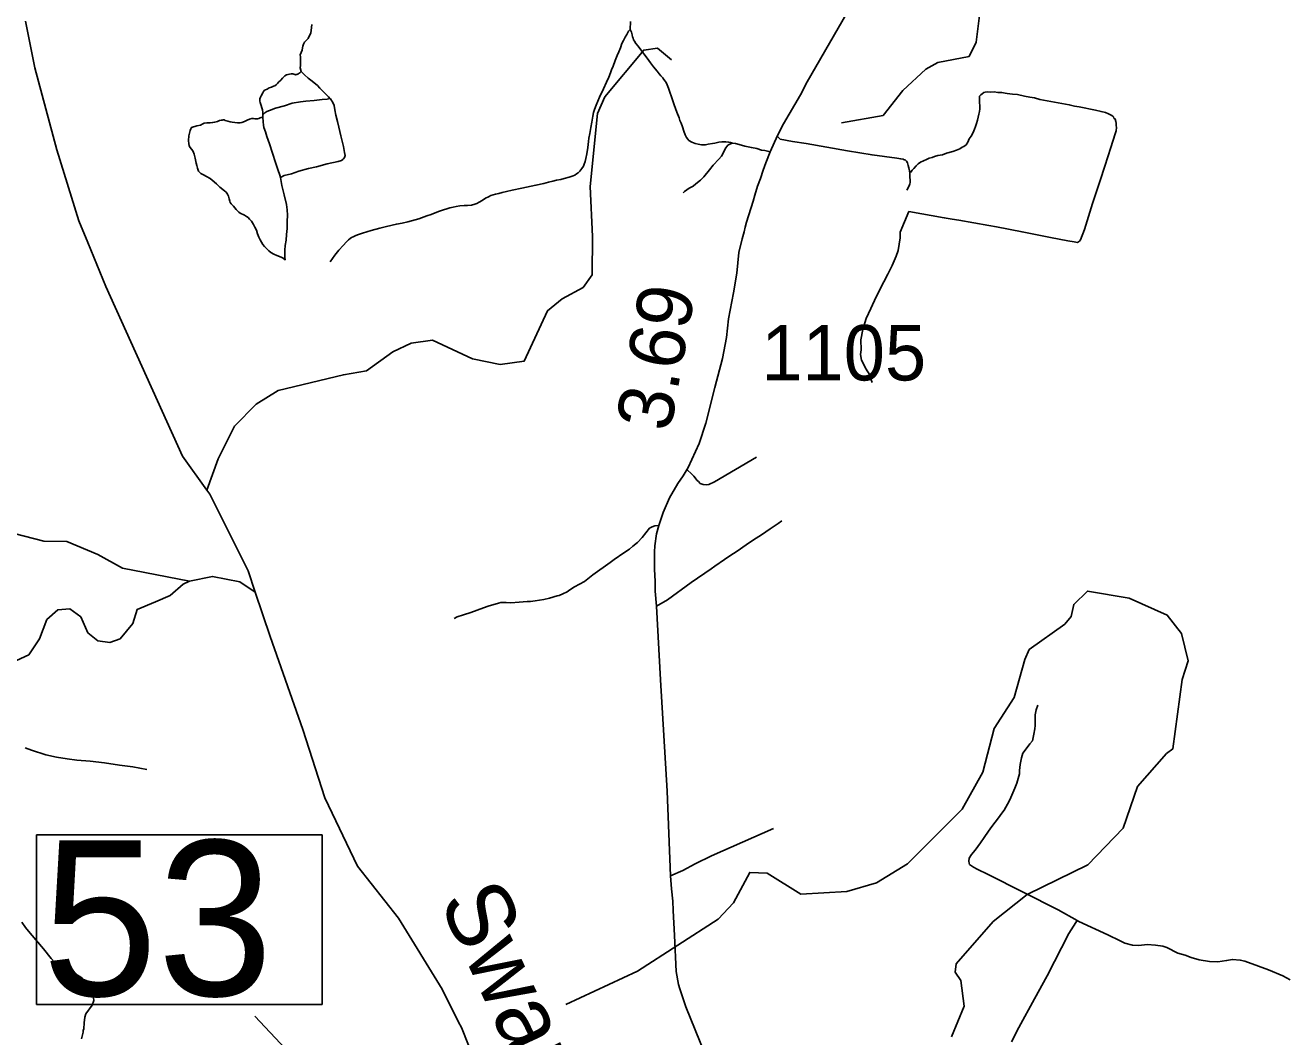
# Model space of a CAD drawing. Extents: x 2290615 to 2522933, y 819489 to 1012715.
# Drawn here: x 2430887 to 2442284, y 860488 to 869608 of the extents above; entities that cross this region are included whole.
import ezdxf

# ---------------------------------------------------------------- set-up
doc = ezdxf.new("R2010")
doc.units = 0
for name, color, linetype in [('Exist Hydrographic Creek Single Shore', 7, 'Continuous'), ('Exist Hydrographic Creek Single Shore Label', 7, 'Continuous'), ('Exist Hydrographic Misc Water Feature', 7, 'Continuous'), ('Exist Road Non-System Type 51', 7, 'Continuous'), ('Exist Road Secondary Mileage Hundredths English Label', 7, 'Continuous'), ('Exist Road Secondary Structure Standard Bridge Number Label', 7, 'Continuous'), ('Exist Road Secondary Type 51 Attributed', 7, 'Continuous'), ('Exist Road Secondary Type 51 Number Label', 7, 'Continuous')]:
    doc.layers.add(name, color=color, linetype=linetype)

msp = doc.modelspace()

# ---------------------------------------------------------------- linework, layer by layer
at = {"layer": 'Exist Hydrographic Creek Single Shore'}
for points in [[(2430890, 869646), (2430974, 869225), (2431172, 868485), (2431369, 867844), (2431450, 867649)], [(2431450, 867649), (2431615, 867253), (2432306, 865724), (2432524, 865418)], [(2432524, 865418), (2432553, 865379), (2432898, 864688), (2432961, 864498)], [(2432961, 864498), (2433095, 864097), (2433391, 863258), (2433588, 862642), (2433884, 862026), (2434254, 861557), (2434648, 860916), (2434796, 860620), (2434821, 860571), (2435018, 860078), (2435456, 859059), (2435516, 858982), (2435586, 858742), (2435688, 858543), (2436019, 858123), (2436230, 857977), (2437059, 857138), (2437330, 856795)]]:
    msp.add_lwpolyline(points, dxfattribs=at)
at = {"layer": 'Exist Hydrographic Misc Water Feature'}
for points in [[(2438250, 868729), (2438624, 868794), (2438804, 869021), (2439010, 869213), (2439117, 869273), (2439400, 869328), (2439464, 869455), (2439494, 869696)], [(2436005, 867705), (2435984, 868154), (2436049, 868813), (2436114, 868963), (2436466, 869385), (2436591, 869403), (2436717, 869297)], [(2432524, 865418), (2432627, 865699), (2432774, 865995), (2432971, 866192), (2433169, 866316), (2433757, 866457), (2433965, 866492), (2434204, 866663), (2434369, 866742), (2434561, 866769), (2434921, 866600), (2435172, 866551), (2435388, 866580), (2435598, 867035), (2435730, 867142), (2435920, 867245), (2436002, 867357), (2436005, 867705)], [(2432368, 864595), (2431764, 864713), (2431542, 864836), (2431262, 864954), (2431054, 864958), (2429783, 865284)], [(2430770, 863863), (2430919, 863932), (2431017, 864077), (2431081, 864250), (2431180, 864336), (2431288, 864347), (2431389, 864273), (2431450, 864131), (2431542, 864059), (2431651, 864044), (2431742, 864077), (2431857, 864213), (2431896, 864340), (2432062, 864409), (2432195, 864467), (2432310, 864570), (2432368, 864595)], [(2432368, 864595), (2432577, 864639), (2432824, 864590), (2432961, 864498)], [(2439243, 860487), (2439356, 860764), (2439327, 860996), (2439276, 861069), (2439283, 861145), (2439619, 861527), (2439924, 861772), (2440470, 862038), (2440790, 862369), (2440918, 862745), (2441180, 863042), (2441238, 863083), (2441321, 863710), (2441377, 863877), (2441315, 864124), (2441188, 864289), (2440844, 864443), (2440468, 864506), (2440344, 864386), (2440321, 864277), (2440264, 864209), (2439942, 863979), (2439902, 863889), (2439807, 863547), (2439628, 863267), (2439525, 862875), (2439338, 862539), (2438845, 862047), (2438564, 861877), (2438299, 861798), (2437883, 861774), (2437580, 861962), (2437422, 861969), (2437276, 861694), (2437136, 861547), (2436410, 861080), (2435764, 860778)]]:
    msp.add_lwpolyline(points, dxfattribs=at)
at = {"layer": 'Exist Road Non-System Type 51'}
msp.add_line((2433031, 868801), (2433029, 868780), dxfattribs=at)
for points in [[(2433377, 869192), (2433368, 869224), (2433369, 869245), (2433370, 869264), (2433371, 869287), (2433369, 869308), (2433369, 869325), (2433367, 869342), (2433377, 869363), (2433385, 869385), (2433389, 869404), (2433391, 869419), (2433396, 869437), (2433405, 869455), (2433422, 869471), (2433438, 869488), (2433463, 869540), (2433466, 869562), (2433472, 869615)], [(2433636, 867476), (2433680, 867535), (2433717, 867580), (2433755, 867624), (2433786, 867657), (2433802, 867673), (2433818, 867685), (2433831, 867694), (2433844, 867702), (2433864, 867710), (2433884, 867720), (2433928, 867734), (2434008, 867759), (2434086, 867779), (2434146, 867795), (2434235, 867816), (2434286, 867824), (2434338, 867835), (2434372, 867845), (2434405, 867854), (2434437, 867863), (2434462, 867872), (2434508, 867889), (2434547, 867903), (2434583, 867916), (2434624, 867931), (2434660, 867944), (2434690, 867952), (2434718, 867962), (2434746, 867968), (2434774, 867975), (2434807, 867979), (2434846, 867982), (2434877, 867982), (2434911, 867987), (2434943, 867995), (2434960, 868002), (2434981, 868013), (2435007, 868029), (2435038, 868049), (2435065, 868063), (2435087, 868074), (2435128, 868085), (2435160, 868093), (2435190, 868102), (2435227, 868109), (2435279, 868121), (2435367, 868141), (2435493, 868166), (2435565, 868182), (2435606, 868195), (2435646, 868203), (2435679, 868211), (2435717, 868219), (2435748, 868226), (2435794, 868240), (2435829, 868252), (2435844, 868258), (2435860, 868268), (2435873, 868279), (2435889, 868293), (2435908, 868318), (2435923, 868339), (2435929, 868355), (2435938, 868381), (2435944, 868406), (2435952, 868450), (2435961, 868505), (2435967, 868559), (2435972, 868590), (2435979, 868633), (2435988, 868686), (2435998, 868736), (2436006, 868789), (2436013, 868821), (2436021, 868848), (2436036, 868887), (2436067, 868961), (2436102, 869034), (2436130, 869095), (2436150, 869142), (2436167, 869181), (2436176, 869207), (2436190, 869241), (2436208, 869290), (2436226, 869336), (2436240, 869369), (2436255, 869406), (2436269, 869443), (2436283, 869472), (2436297, 869501), (2436313, 869524), (2436329, 869554), (2436344, 869571)], [(2436344, 869571), (2436345, 869644)], [(2437267, 868545), (2437247, 868552), (2437231, 868555), (2437205, 868557), (2437170, 868556), (2437142, 868553), (2437108, 868546), (2437085, 868541), (2437047, 868535), (2437022, 868531), (2436986, 868530), (2436972, 868532), (2436957, 868536), (2436931, 868543), (2436900, 868554), (2436874, 868570), (2436862, 868581), (2436850, 868596), (2436840, 868620), (2436827, 868655), (2436815, 868694), (2436804, 868726), (2436792, 868750), (2436784, 868773), (2436765, 868826), (2436740, 868892), (2436716, 868964), (2436701, 869005), (2436689, 869042), (2436676, 869070), (2436667, 869093), (2436658, 869106), (2436648, 869120), (2436637, 869136), (2436621, 869152), (2436606, 869170), (2436587, 869195), (2436554, 869235), (2436526, 869271), (2436497, 869312), (2436468, 869350), (2436439, 869387), (2436414, 869420), (2436395, 869444), (2436381, 869465), (2436373, 869478), (2436369, 869491), (2436365, 869503), (2436361, 869522), (2436356, 869545), (2436344, 869571)], [(2433031, 868801), (2433031, 868823), (2433028, 868847), (2433020, 868864), (2433014, 868884), (2433006, 868911), (2433002, 868925), (2433002, 868937), (2433003, 868945), (2433010, 868959), (2433015, 868973), (2433029, 868999), (2433037, 869011), (2433046, 869022), (2433054, 869027), (2433068, 869033), (2433087, 869044), (2433107, 869051), (2433126, 869058), (2433137, 869063), (2433149, 869070), (2433161, 869083), (2433172, 869095), (2433192, 869114), (2433206, 869132), (2433228, 869152), (2433244, 869161), (2433257, 869165), (2433271, 869168), (2433285, 869170), (2433302, 869170), (2433318, 869165), (2433325, 869163), (2433332, 869165), (2433339, 869166), (2433343, 869167), (2433353, 869172), (2433359, 869177), (2433365, 869181), (2433377, 869192)], [(2433377, 869192), (2433405, 869162), (2433440, 869132), (2433474, 869105), (2433522, 869064), (2433544, 869042), (2433573, 869012), (2433599, 868988), (2433621, 868962), (2433633, 868947)], [(2438526, 866388), (2438518, 866410), (2438513, 866442), (2438466, 866517), (2438448, 866557), (2438429, 866589), (2438422, 866639), (2438426, 866683), (2438425, 866771), (2438443, 866865), (2438472, 866963), (2438515, 867056), (2438563, 867161), (2438631, 867294), (2438666, 867364), (2438707, 867443), (2438744, 867527), (2438761, 867579), (2438778, 867691), (2438779, 867744), (2438858, 867929), (2439177, 867873), (2439249, 867860), (2439307, 867851), (2439578, 867803), (2439648, 867790), (2439878, 867745), (2440135, 867695), (2440291, 867666), (2440349, 867656), (2440379, 867651), (2440397, 867663), (2440405, 867673), (2440442, 867768), (2440490, 867922), (2440513, 868001), (2440545, 868093), (2440584, 868208), (2440626, 868338), (2440652, 868421), (2440679, 868507), (2440719, 868630), (2440727, 868658), (2440731, 868686), (2440728, 868704), (2440726, 868726), (2440724, 868742), (2440717, 868762), (2440707, 868772), (2440703, 868782), (2440687, 868795), (2440659, 868809), (2440631, 868822), (2440591, 868830), (2440540, 868843), (2440394, 868873), (2440352, 868878), (2440304, 868892), (2440039, 868940), (2439991, 868953), (2439949, 868960), (2439901, 868968), (2439837, 868983), (2439792, 868988), (2439744, 868993), (2439694, 869003), (2439660, 869002), (2439628, 869008), (2439594, 869005), (2439562, 869007), (2439544, 869005), (2439534, 869002), (2439518, 868990), (2439506, 868980), (2439495, 868970), (2439493, 868962), (2439493, 868946), (2439493, 868916), (2439496, 868880), (2439496, 868856), (2439493, 868832), (2439487, 868806), (2439476, 868752), (2439468, 868722), (2439459, 868695), (2439449, 868671), (2439437, 868643), (2439418, 868609), (2439402, 868585), (2439389, 868554), (2439373, 868530), (2439353, 868516), (2439337, 868508), (2439318, 868495), (2439286, 868481), (2439254, 868470), (2439198, 868454), (2439161, 868441), (2439119, 868433), (2439089, 868426)], [(2433633, 868947), (2433611, 868943), (2433564, 868938), (2433492, 868931), (2433419, 868925), (2433370, 868919), (2433295, 868905), (2433224, 868882), (2433143, 868860), (2433089, 868840), (2433067, 868831), (2433048, 868819), (2433040, 868811), (2433031, 868801)], [(2433189, 868237), (2433222, 868255), (2433288, 868270), (2433354, 868293), (2433443, 868317), (2433513, 868333), (2433611, 868358), (2433708, 868380), (2433741, 868389), (2433751, 868397), (2433759, 868404), (2433767, 868415), (2433772, 868434), (2433768, 868460), (2433757, 868515), (2433733, 868611), (2433716, 868689), (2433702, 868741), (2433689, 868798), (2433679, 868847), (2433672, 868885), (2433657, 868917), (2433650, 868929), (2433646, 868937), (2433639, 868945), (2433633, 868947)], [(2433189, 868237), (2433202, 868164), (2433223, 868079), (2433243, 867991), (2433250, 867943), (2433252, 867896), (2433250, 867839), (2433248, 867776), (2433244, 867722), (2433239, 867670), (2433231, 867623), (2433227, 867581), (2433227, 867546), (2433227, 867516), (2433232, 867494), (2433213, 867508), (2433195, 867518), (2433156, 867532), (2433130, 867545), (2433102, 867561), (2433084, 867574), (2433065, 867593), (2433046, 867614), (2433031, 867632), (2433018, 867652), (2433006, 867673), (2432994, 867697), (2432983, 867729), (2432974, 867760), (2432959, 867787), (2432946, 867812), (2432929, 867842), (2432910, 867861), (2432897, 867876), (2432884, 867885), (2432864, 867895), (2432827, 867913), (2432814, 867924), (2432789, 867946), (2432764, 867977), (2432745, 867998), (2432736, 868010), (2432732, 868023), (2432727, 868042), (2432719, 868067), (2432710, 868085), (2432699, 868103), (2432685, 868115), (2432642, 868150), (2432611, 868180), (2432573, 868213), (2432554, 868228), (2432523, 868244), (2432495, 868259), (2432471, 868272), (2432459, 868283), (2432451, 868293), (2432447, 868302), (2432442, 868319), (2432435, 868343), (2432428, 868366), (2432419, 868409), (2432411, 868447), (2432403, 868471), (2432389, 868488), (2432373, 868510), (2432367, 868523), (2432361, 868539), (2432359, 868569), (2432364, 868611), (2432369, 868635), (2432376, 868660), (2432380, 868676), (2432385, 868682), (2432391, 868689), (2432396, 868691), (2432406, 868694), (2432417, 868696), (2432435, 868703), (2432467, 868708), (2432490, 868720), (2432502, 868725), (2432526, 868728), (2432555, 868730), (2432577, 868731), (2432595, 868734), (2432608, 868738), (2432620, 868742), (2432638, 868750), (2432655, 868752), (2432664, 868754), (2432672, 868755), (2432680, 868755), (2432690, 868751), (2432702, 868748), (2432715, 868744), (2432736, 868738), (2432754, 868734), (2432776, 868731), (2432801, 868728)], [(2432801, 868728), (2432823, 868728), (2432840, 868731), (2432864, 868742), (2432888, 868754), (2432910, 868761), (2432931, 868767), (2432945, 868768), (2432958, 868765), (2432983, 868764), (2432993, 868767), (2433005, 868773), (2433014, 868777), (2433029, 868780)], [(2433029, 868780), (2433032, 868739), (2433035, 868707), (2433039, 868688), (2433053, 868649), (2433065, 868606), (2433091, 868540), (2433117, 868456), (2433144, 868372), (2433166, 868308), (2433183, 868256), (2433189, 868237)], [(2436822, 868099), (2436834, 868109), (2436855, 868126), (2436875, 868139), (2436913, 868159), (2436937, 868178), (2436978, 868213), (2437008, 868243), (2437058, 868304), (2437092, 868346), (2437144, 868401), (2437168, 868429), (2437180, 868449), (2437192, 868476), (2437205, 868502), (2437223, 868526), (2437236, 868534), (2437247, 868539), (2437267, 868545)], [(2437605, 868467), (2437558, 868478), (2437528, 868483), (2437485, 868496), (2437437, 868505), (2437378, 868519), (2437326, 868532), (2437294, 868542), (2437267, 868545)], [(2437670, 868608), (2437695, 868582), (2437807, 868561), (2437930, 868543), (2438305, 868477), (2438525, 868440), (2438748, 868409), (2438784, 868403), (2438805, 868400), (2438816, 868396), (2438824, 868394), (2438830, 868390), (2438837, 868382), (2438845, 868367), (2438851, 868345), (2438858, 868322), (2438864, 868295), (2438867, 868272), (2438865, 868243), (2438869, 868208), (2438869, 868191), (2438867, 868179), (2438860, 868162), (2438840, 868121)], [(2439089, 868426), (2439067, 868416), (2439041, 868409), (2439015, 868399), (2438989, 868385), (2438961, 868374), (2438940, 868360), (2438922, 868340), (2438902, 868317), (2438888, 868303), (2438871, 868281)], [(2436854, 865603), (2436899, 865561), (2436917, 865544), (2436949, 865505), (2436959, 865495), (2436976, 865478), (2437002, 865468), (2437036, 865465), (2437052, 865467), (2437103, 865492), (2437484, 865715)], [(2436582, 864370), (2436679, 864428), (2436895, 864584), (2437073, 864707), (2437108, 864730), (2437193, 864792), (2437241, 864824), (2437308, 864866), (2437391, 864924), (2437455, 864968), (2437528, 865015), (2437607, 865067), (2437677, 865115), (2437710, 865141)], [(2434756, 864260), (2434782, 864274), (2434841, 864293), (2434907, 864314), (2435020, 864357), (2435062, 864370), (2435157, 864398), (2435176, 864403), (2435226, 864403), (2435268, 864402), (2435342, 864406), (2435413, 864413), (2435443, 864414), (2435487, 864420), (2435564, 864432), (2435617, 864443), (2435684, 864463), (2435702, 864467), (2435737, 864482), (2435775, 864501), (2435800, 864519), (2435841, 864546), (2435885, 864570), (2435931, 864593), (2436008, 864652), (2436164, 864764), (2436198, 864791), (2436287, 864852), (2436336, 864885), (2436368, 864913), (2436408, 864946), (2436451, 864991), (2436484, 865033), (2436519, 865073), (2436542, 865085), (2436565, 865095), (2436603, 865097)], [(2440374, 861536), (2440203, 861633), (2439572, 861952), (2439474, 861999), (2439440, 862016), (2439421, 862030), (2439403, 862042), (2439401, 862052), (2439397, 862072), (2439402, 862098), (2439422, 862132), (2439455, 862170), (2439502, 862237), (2439536, 862286), (2439577, 862342), (2439606, 862384), (2439667, 862461), (2439696, 862504), (2439716, 862530), (2439763, 862611), (2439778, 862645), (2439813, 862728), (2439832, 862774), (2439855, 862858), (2439855, 862888), (2439862, 862944), (2439873, 863002), (2439884, 863044), (2439924, 863095), (2439949, 863130), (2439971, 863156), (2439984, 863216), (2439993, 863264), (2439995, 863294), (2439996, 863348), (2439995, 863390), (2440005, 863436), (2440020, 863478)], [(2430886, 863093), (2430942, 863073), (2431074, 863031), (2431168, 863009), (2431266, 862995), (2431352, 862982), (2431473, 862973), (2431603, 862958), (2431738, 862936), (2431856, 862921), (2431984, 862899)], [(2436707, 861938), (2436817, 861987), (2436931, 862047), (2437078, 862120), (2437637, 862365)], [(2431432, 860696), (2431491, 860773), (2431505, 860815), (2431504, 860840), (2431504, 860864), (2431497, 860884), (2431487, 860903), (2431476, 860917), (2431449, 860962), (2431425, 860992), (2431401, 861016), (2431378, 861031), (2431359, 861043), (2431335, 861058), (2431317, 861068), (2431295, 861078), (2431262, 861095), (2431233, 861111), (2431197, 861130), (2431153, 861158), (2431122, 861195), (2431052, 861281), (2430930, 861423), (2430888, 861474), (2430856, 861522)], [(2439782, 860443), (2439848, 860572), (2439989, 860830), (2440104, 861038), (2440300, 861419), (2440364, 861517), (2440374, 861536)], [(2440374, 861536), (2440389, 861526), (2440652, 861406), (2440763, 861354), (2440805, 861332), (2440875, 861315), (2440931, 861310), (2441007, 861321), (2441083, 861314), (2441148, 861305), (2441184, 861292), (2441282, 861241), (2441349, 861224), (2441405, 861203), (2441477, 861182), (2441569, 861167), (2441643, 861162), (2441723, 861175), (2441775, 861186), (2441847, 861179), (2441889, 861170), (2442010, 861124), (2442102, 861091), (2442231, 861037), (2442296, 861000)], [(2431432, 860696), (2431425, 860664), (2431419, 860614), (2431414, 860560), (2431410, 860544), (2431409, 860528), (2431394, 860469)]]:
    msp.add_lwpolyline(points, dxfattribs=at)
at = {"layer": 'Exist Road Secondary Structure Standard Bridge Number Label'}
msp.add_lwpolyline([(2430989, 862308), (2433565, 862308), (2433565, 860779), (2430989, 860779)], close=True, dxfattribs=at)
msp.add_lwpolyline([(2437338, 854564), (2436048, 857382), (2432959, 860675)], dxfattribs=at)
at = {"layer": 'Exist Road Secondary Type 51 Attributed'}
msp.add_lwpolyline([(2438420, 869933), (2437941, 869098), (2437880, 868982), (2437726, 868721), (2437673, 868616), (2437605, 868467), (2437566, 868368), (2437542, 868302), (2437519, 868226), (2437493, 868157), (2437467, 868078), (2437452, 868022), (2437394, 867833), (2437381, 867788), (2437371, 867745), (2437353, 867683), (2437324, 867559), (2437304, 867373), (2437274, 867197), (2437231, 866960), (2437212, 866793), (2437175, 866603), (2437106, 866342), (2437026, 866021), (2436966, 865838), (2436866, 865621), (2436822, 865547), (2436772, 865476), (2436698, 865346), (2436642, 865215), (2436603, 865097), (2436581, 865024), (2436566, 864916), (2436563, 864859), (2436562, 864796), (2436562, 864701), (2436568, 864596), (2436569, 864506), (2436582, 864370), (2436616, 863705), (2436676, 862701), (2436707, 861938), (2436716, 861823), (2436728, 861710), (2436732, 861627), (2436742, 861401), (2436757, 861077), (2436779, 860958), (2436790, 860921), (2436846, 860759), (2436846, 860759), (2437136, 860039)], dxfattribs=at)

# ---------------------------------------------------------------- texts
at = {"layer": 'Exist Hydrographic Creek Single Shore Label'}
msp.add_text('Swamp', height=600, rotation=294.9058, dxfattribs=at).set_placement((2434614, 861710))
at = {"layer": 'Exist Road Secondary Mileage Hundredths English Label'}
msp.add_text('3.69', height=500, rotation=79.8977, dxfattribs=at).set_placement((2436704, 865933))
at = {"layer": 'Exist Road Secondary Structure Standard Bridge Number Label'}
msp.add_text('53', height=1400, dxfattribs=at).set_placement((2431039, 860858))
at = {"layer": 'Exist Road Secondary Type 51 Number Label'}
msp.add_text('1105', height=500, rotation=360, dxfattribs=at).set_placement((2437526, 866406))

doc.saveas('drawing.dxf')
